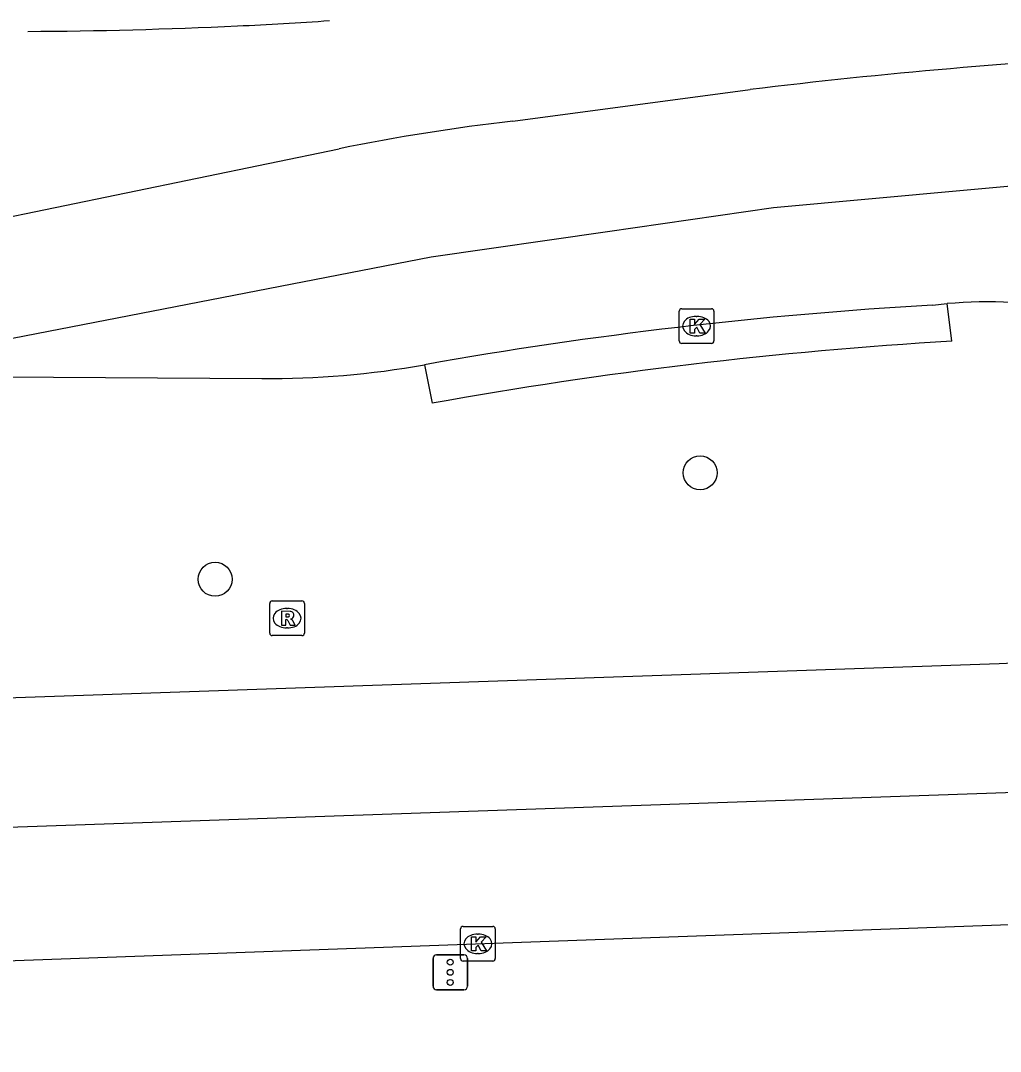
# Model space of a CAD drawing. Extents: x 161084 to 161928, y 385355 to 386522.
# Drawn here: x 161472.63 to 161500.83, y 386478.5 to 386508.16 of the extents above; entities that cross this region are included whole.
import ezdxf

# ---------------------------------------------------------------- set-up
doc = ezdxf.new("R2010")
doc.units = 0
for name, color, linetype in [('IMGEO_Boom', 7, 'Continuous'), ('IMGEO_Kolk', 7, 'Continuous'), ('IMGEO_OVBaan_gesloten', 7, 'Continuous'), ('IMGEO_Rijbaan_regionaal_gesloten', 7, 'Continuous'), ('IMGEO_Rioolput', 7, 'Continuous'), ('IMGEO_Verkeerseiland_open', 7, 'Continuous'), ('IMGEO_Verkeersregelinstallatiepaal', 7, 'Continuous')]:
    doc.layers.add(name, color=color, linetype=linetype)

msp = doc.modelspace()

# ---------------------------------------------------------------- linework, layer by layer
at = {"layer": 'IMGEO_Boom'}
for centre in [(161492.187, 386495.148), (161478.229, 386492.084)]:
    msp.add_circle(centre, 0.489, dxfattribs=at)
at = {"layer": 'IMGEO_Kolk'}
for p, q in [((161491.657, 386499.87), (161492.509, 386499.87)), ((161491.582, 386498.944), (161491.582, 386499.796)), ((161492.07, 386499.65), (161492.095, 386499.65)), ((161492.583, 386499.796), (161492.583, 386498.944)), ((161492.093, 386499.09), (161492.068, 386499.09)), ((161492.509, 386498.87), (161491.657, 386498.87)), ((161485.365, 386482.096), (161486.217, 386482.096)), ((161485.29, 386481.17), (161485.29, 386482.022)), ((161485.778, 386481.876), (161485.803, 386481.876)), ((161486.291, 386482.022), (161486.291, 386481.17)), ((161485.801, 386481.316), (161485.776, 386481.316)), ((161486.217, 386481.096), (161485.365, 386481.096))]:
    msp.add_line(p, q, dxfattribs=at)
for points in [[(161491.657, 386499.87), (161492.509, 386499.87)], [(161491.582, 386498.944), (161491.582, 386499.796)], [(161492.583, 386499.796), (161492.583, 386498.944)], [(161491.903, 386499.57), (161492.026, 386499.57), (161492.026, 386499.419), (161492.156, 386499.57), (161492.32, 386499.57), (161492.174, 386499.419), (161492.327, 386499.17), (161492.175, 386499.17), (161492.09, 386499.334), (161492.026, 386499.267), (161492.026, 386499.17), (161491.903, 386499.17), (161491.903, 386499.57)], [(161492.509, 386498.87), (161491.657, 386498.87)], [(161485.365, 386482.096), (161486.217, 386482.096)], [(161485.29, 386481.17), (161485.29, 386482.022)], [(161485.611, 386481.796), (161485.734, 386481.796), (161485.734, 386481.645), (161485.864, 386481.796), (161486.028, 386481.796), (161485.882, 386481.645), (161486.035, 386481.396), (161485.883, 386481.396), (161485.798, 386481.56), (161485.734, 386481.493), (161485.734, 386481.396), (161485.611, 386481.396), (161485.611, 386481.796)], [(161486.291, 386482.022), (161486.291, 386481.17)], [(161486.217, 386481.096), (161485.365, 386481.096)]]:
    msp.add_lwpolyline(points, dxfattribs=at)
for centre, start, end in [((161491.659, 386499.794), 91.552, 178.448), ((161491.659, 386499.794), 91.552, 178.448), ((161492.507, 386499.794), 1.552, 88.448), ((161492.507, 386499.794), 1.552, 88.448), ((161491.659, 386498.946), 181.552, 268.448), ((161491.659, 386498.946), 181.552, 268.448), ((161492.507, 386498.946), 271.552, 358.448), ((161492.507, 386498.946), 271.552, 358.448), ((161485.367, 386482.02), 91.552, 178.448), ((161485.367, 386482.02), 91.552, 178.448), ((161486.215, 386482.02), 1.552, 88.448), ((161486.215, 386482.02), 1.552, 88.448), ((161485.367, 386481.172), 181.552, 268.448), ((161485.367, 386481.172), 181.552, 268.448), ((161486.215, 386481.172), 271.552, 358.448), ((161486.215, 386481.172), 271.552, 358.448)]:
    msp.add_arc(centre, 0.0765, start, end, dxfattribs=at)
for centre, major_axis, ratio, start_param, end_param in [((161492.069, 386499.37), (-0.387, 0.002), 0.722429, 4.712389, 7.853982), ((161492.094, 386499.37), (-0.39, 0.002), 0.717154, 1.570796, 4.712389), ((161485.777, 386481.596), (-0.387, 0.002), 0.722429, 4.712389, 7.853982), ((161485.802, 386481.596), (-0.39, 0.002), 0.717154, 1.570796, 4.712389)]:
    msp.add_ellipse(centre, major_axis=major_axis, ratio=ratio, start_param=start_param, end_param=end_param, dxfattribs=at)
at = {"layer": 'IMGEO_OVBaan_gesloten'}
for points in [[(161502.078, 386489.71), (161500.793, 386489.65), (161418.948, 386486.825), (161388.195, 386485.727), (161387.543, 386485.704)], [(161514.225, 386486.399), (161470.335, 386484.875), (161402.535, 386482.368), (161372.986, 386481.34)], [(161397.843, 386478.5), (161403.895, 386478.639), (161419.19, 386479.191), (161509.574, 386482.455)]]:
    msp.add_lwpolyline(points, dxfattribs=at)
at = {"layer": 'IMGEO_Rijbaan_regionaal_gesloten'}
for points in [[(161486.801, 386505.265), (161493.625, 386506.175)], [(161471.573, 386502.357), (161481.799, 386504.473)], [(161465.725, 386497.729), (161484.45, 386501.361), (161489.519, 386502.091), (161494.293, 386502.779), (161502.6, 386503.535), (161507.055, 386503.718)], [(161498.873, 386499.973), (161499.293, 386500.015)], [(161469.073, 386497.933), (161479.571, 386497.861)]]:
    msp.add_lwpolyline(points, dxfattribs=at)
for centre, radius, start, end in [((161471.962, 386656.892), 149.046, 270.33783, 272.65774), ((161471.947, 386650.609), 142.771, 272.78062, 273.84605), ((161513.451, 386343.851), 163.53, 92.89924, 96.96364), ((161493.292, 386448.079), 57.553, 96.47567, 101.51899), ((161506.115, 386375.058), 125.125, 93.31787, 100.05995), ((161500.499, 386486.053), 14.014, 79.7651, 94.9369), ((161479.819, 386522.742), 24.882, 269.4298, 280.2776)]:
    msp.add_arc(centre, radius, start, end, dxfattribs=at)
at = {"layer": 'IMGEO_Rioolput'}
for p, q in [((161479.8, 386490.537), (161479.8, 386491.389)), ((161479.875, 386491.463), (161480.727, 386491.463)), ((161480.801, 386491.389), (161480.801, 386490.537)), ((161480.288, 386491.243), (161480.313, 386491.243)), ((161480.311, 386490.683), (161480.286, 386490.683)), ((161480.727, 386490.463), (161479.875, 386490.463))]:
    msp.add_line(p, q, dxfattribs=at)
for points in [[(161479.8, 386490.537), (161479.8, 386491.389)], [(161479.875, 386491.463), (161480.727, 386491.463)], [(161480.801, 386491.389), (161480.801, 386490.537)], [(161480.389, 386491.161), (161480.137, 386491.163), (161480.137, 386490.763)], [(161480.315, 386491.082), (161480.261, 386491.082), (161480.261, 386491.001)], [(161480.261, 386491.001), (161480.313, 386491.001)], [(161480.137, 386490.763), (161480.261, 386490.763), (161480.261, 386490.925), (161480.272, 386490.925)], [(161480.319, 386490.896), (161480.39, 386490.763), (161480.53, 386490.763), (161480.465, 386490.889)], [(161480.727, 386490.463), (161479.875, 386490.463)]]:
    msp.add_lwpolyline(points, dxfattribs=at)
for centre, radius, start, end in [((161479.877, 386491.387), 0.0765, 91.552, 178.448), ((161479.877, 386491.387), 0.0765, 91.552, 178.448), ((161480.725, 386491.387), 0.0765, 1.552, 88.448), ((161480.725, 386491.387), 0.0765, 1.552, 88.448), ((161480.297, 386491.19), 0.19, 274.7715, 282.9687), ((161480.321, 386490.986), 0.0964, 77.0061, 93.1865), ((161480.335, 386491.043), 0.0378, 276.6634, 79.6772), ((161480.388, 386491.051), 0.109, 350.3612, 89.416), ((161480.386, 386491.051), 0.112, 277.5842, 350.9817), ((161480.271, 386490.872), 0.0533, 26.0293, 88.6989), ((161480.37, 386490.836), 0.108, 29.5134, 73.7905), ((161479.877, 386490.539), 0.0765, 181.552, 268.448), ((161479.877, 386490.539), 0.0765, 181.552, 268.448), ((161480.725, 386490.539), 0.0765, 271.552, 358.448), ((161480.725, 386490.539), 0.0765, 271.552, 358.448)]:
    msp.add_arc(centre, radius, start, end, dxfattribs=at)
for centre, major_axis, ratio, start_param, end_param in [((161480.287, 386490.963), (-0.387, 0.002), 0.722429, 4.712389, 7.853982), ((161480.312, 386490.963), (-0.39, 0.002), 0.717154, 1.570796, 4.712389)]:
    msp.add_ellipse(centre, major_axis=major_axis, ratio=ratio, start_param=start_param, end_param=end_param, dxfattribs=at)
at = {"layer": 'IMGEO_Verkeerseiland_open'}
for points in [[(161499.434, 386498.935), (161499.293, 386500.015)], [(161484.258, 386498.259), (161484.474, 386497.148)]]:
    msp.add_lwpolyline(points, dxfattribs=at)
msp.add_arc((161506.89, 386373.005), 126.151, 93.38833, 100.2353, dxfattribs=at)
at = {"layer": 'IMGEO_Verkeersregelinstallatiepaal'}
for p, q in [((161484.601, 386481.275), (161485.391, 386481.275)), ((161485.391, 386481.275), (161484.601, 386481.275)), ((161484.501, 386480.375), (161484.501, 386481.175)), ((161484.501, 386481.175), (161484.501, 386480.375)), ((161485.491, 386481.175), (161485.491, 386480.375)), ((161485.491, 386480.375), (161485.491, 386481.175)), ((161485.391, 386480.275), (161484.601, 386480.275)), ((161484.601, 386480.275), (161485.391, 386480.275))]:
    msp.add_line(p, q, dxfattribs=at)
for centre in [(161484.996, 386481.065), (161484.996, 386480.775), (161484.996, 386480.485)]:
    msp.add_circle(centre, 0.085, dxfattribs=at)
for centre, start, end in [((161484.601, 386481.175), 90, 180), ((161484.601, 386481.175), 90, 180), ((161485.391, 386481.175), 0, 90), ((161485.391, 386481.175), 360, 90), ((161484.601, 386480.375), 180, 270), ((161484.601, 386480.375), 180, 270), ((161485.391, 386480.375), 270, 0), ((161485.391, 386480.375), 270, 0)]:
    msp.add_arc(centre, 0.1, start, end, dxfattribs=at)

doc.saveas('drawing.dxf')
